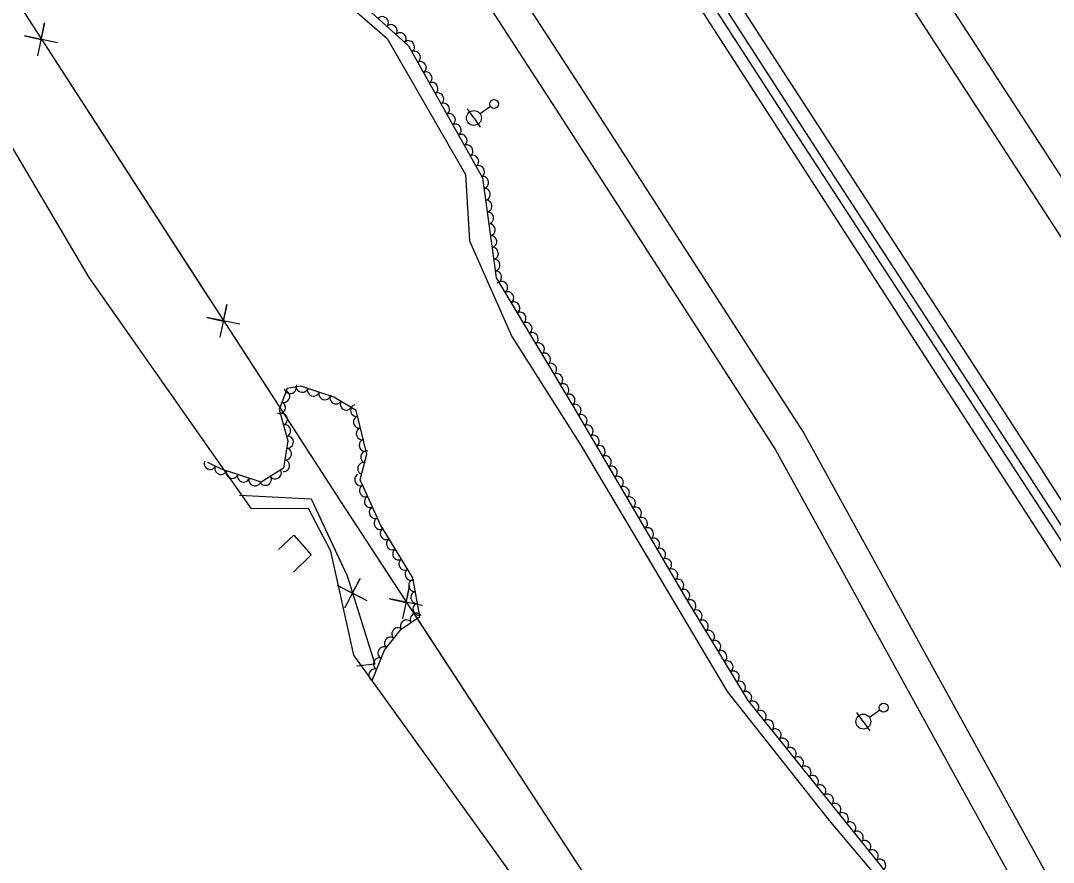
# Model space of a CAD drawing. Extents: x 1746719 to 1766531, y 631721 to 662391.
# Drawn here: x 1760622.6 to 1760969, y 639927.9 to 640210.1 of the extents above; entities that cross this region are included whole.
import ezdxf

# ---------------------------------------------------------------- set-up
doc = ezdxf.new("R2010")
doc.units = 0
for name, color, linetype in [('SURVEY - AERIAL SURVEY - Photo Control - Points - Elevations', 7, 'Continuous'), ('SURVEY - AERIAL SURVEY - Photo Control - Points - Locators', 7, 'Continuous'), ('SURVEY - AERIAL SURVEY - Photo Control - Points - Numbers', 7, 'Continuous'), ('SURVEY - AERIAL SURVEY - Photo Control with Text', 7, 'Continuous'), ('SURVEY - CENTERLINE - Existing Roads - Development', 7, 'Continuous'), ('SURVEY - CENTERLINE - Existing Roads Curve Text', 7, 'Continuous')]:
    doc.layers.add(name, color=color, linetype=linetype)

msp = doc.modelspace()

# ---------------------------------------------------------------- linework, layer by layer
at = {"layer": 'SURVEY - AERIAL SURVEY - Photo Control - Points - Elevations'}
for p, q in [((1760885.27, 640071.83), (1760968.31, 639921.13)), ((1760875.81, 640066.21), (1760958.85, 639915.5))]:
    msp.add_line(p, q, dxfattribs=at)
for points in [[(1761196.4, 639810.64), (1761146.73, 639886.96), (1761080.18, 639989.67), (1761013.55, 640093.35), (1760935.82, 640212.96), (1760859, 640331.61), (1760773.89, 640462.5), (1760694.04, 640586.22), (1760626.17, 640690.93), (1760539.47, 640824.63), (1760468.8, 640933.89), (1760453.88, 640957.11)], [(1761187.18, 639804.64), (1761137.51, 639880.97), (1761070.94, 639983.7), (1761004.31, 640087.38), (1760926.59, 640206.97), (1760849.77, 640325.63), (1760764.66, 640456.52), (1760684.8, 640580.25), (1760616.94, 640684.94), (1760530.24, 640818.65), (1760459.56, 640927.93), (1760444.62, 640951.16)], [(1761146.95, 639778.46), (1761097.25, 639854.83), (1761030.61, 639957.68), (1760963.99, 640061.33), (1760886.32, 640180.85), (1760809.51, 640299.5), (1760724.37, 640430.42), (1760644.5, 640554.18), (1760576.67, 640658.83), (1760489.95, 640792.56), (1760419.21, 640901.92), (1760404.24, 640925.21)], [(1760393.74, 640918.4), (1760441.13, 640845.23), (1760507.05, 640743.21), (1760565.58, 640652.81), (1760626.82, 640558.41), (1760688.54, 640463.7), (1760741.79, 640381.9), (1760794.12, 640301.16), (1760851.62, 640212.52), (1760925.86, 640097.46), (1760981.18, 640012.09), (1761038.81, 639922.4), (1761095.32, 639835.55), (1761136.33, 639771.93)], [(1760353.45, 640892.31), (1760400.83, 640819.16), (1760466.75, 640717.14), (1760525.3, 640626.7), (1760586.58, 640532.24), (1760648.32, 640437.5), (1760701.54, 640355.75), (1760753.85, 640275.04), (1760811.32, 640186.45), (1760885.27, 640071.83)], [(1760344.22, 640886.33), (1760391.59, 640813.18), (1760457.51, 640711.17), (1760516.07, 640620.72), (1760577.36, 640526.24), (1760639.11, 640431.5), (1760692.31, 640349.76), (1760744.62, 640269.06), (1760802.09, 640180.47), (1760875.81, 640066.21)]]:
    msp.add_lwpolyline(points, dxfattribs=at)
at = {"layer": 'SURVEY - AERIAL SURVEY - Photo Control - Points - Locators'}
for points in [[(1760614.52, 640359.96), (1760636.25, 640321.42), (1760657.91, 640287.3), (1760688.22, 640262.43), (1760711.85, 640233.44), (1760745.53, 640204.1), (1760771.81, 640158.51), (1760773.14, 640136.25), (1760787.39, 640104.21), (1760810.57, 640067.6), (1760837.02, 640023.24), (1760859.56, 639985.18), (1760893.82, 639941.94), (1760920.2, 639910.59)], [(1760794.19, 639914.28), (1760734.39, 639997.35), (1760726.57, 640032.24), (1760719.11, 640046.53), (1760699.97, 640046.41), (1760645.58, 640123.99), (1760584.75, 640226.93)]]:
    msp.add_lwpolyline(points, dxfattribs=at)
at = {"layer": 'SURVEY - AERIAL SURVEY - Photo Control - Points - Numbers'}
for points in [[(1761140.67, 639773.85), (1761073.58, 639878.26), (1760990.71, 640006.56), (1760880.55, 640175.62), (1760768.9, 640348.2), (1760647.19, 640535.4), (1760552.29, 640681.96), (1760459.27, 640825.92), (1760396.33, 640923.21)], [(1760398.55, 640924.9), (1760464.19, 640823.64), (1760557.54, 640679.57), (1760643.46, 640547.14), (1760726.42, 640418.31), (1760797.81, 640309.01), (1760889.3, 640167.21), (1760984.42, 640021.34), (1761065.75, 639894.94), (1761143.02, 639775.73)]]:
    msp.add_lwpolyline(points, dxfattribs=at)
at = {"layer": 'SURVEY - AERIAL SURVEY - Photo Control with Text'}
for points in [[(1760615.3, 640361.22), (1760638.23, 640323.35), (1760659.99, 640289.27), (1760692.62, 640263.25), (1760720.41, 640230.88), (1760752.63, 640201.71), (1760777.47, 640157.41), (1760782.07, 640123.94), (1760807.82, 640080.96), (1760846.27, 640015.51), (1760866.54, 639982.2), (1760911.44, 639926.31), (1760936.78, 639889.91), (1760969.28, 639837.95), (1760970.25, 639825.6), (1760985.06, 639803.91), (1760992.67, 639786.95), (1760999.45, 639778.75), (1761010.48, 639773.5), (1761029.44, 639745.28), (1761049.95, 639709.8)], [(1760740.52, 639988.91), (1760744.68, 639999.06), (1760750.24, 640006.13), (1760756.5, 640010.35), (1760754.15, 640023.29), (1760743.24, 640041.12), (1760736.5, 640056.14), (1760738.75, 640064.71), (1760735.11, 640079.44), (1760727.59, 640083.92), (1760716.56, 640087.53), (1760711.99, 640086.8), (1760709.25, 640079.71), (1760712.24, 640069.19), (1760710.78, 640060.12), (1760703.29, 640055.32), (1760689.96, 640059.7), (1760685.32, 640061.94)]]:
    msp.add_lwpolyline(points, dxfattribs=at)
for centre, major_axis in [((1760744, 640209.53), (1.48, -1.34)), ((1760746.96, 640206.85), (1.48, -1.34)), ((1760749.93, 640204.16), (1.48, -1.34)), ((1760752.8, 640201.41), (0.98, -1.74)), ((1760754.76, 640197.92), (0.98, -1.74)), ((1760756.72, 640194.43), (0.98, -1.74)), ((1760758.67, 640190.94), (0.98, -1.74)), ((1760760.63, 640187.45), (0.98, -1.74)), ((1760762.59, 640183.96), (0.98, -1.74)), ((1760764.54, 640180.47), (0.98, -1.74)), ((1760766.5, 640176.99), (0.98, -1.74)), ((1760768.45, 640173.5), (0.98, -1.74)), ((1760770.41, 640170.01), (0.98, -1.74)), ((1760772.37, 640166.52), (0.98, -1.74)), ((1760774.32, 640163.03), (0.98, -1.74)), ((1760776.28, 640159.54), (0.98, -1.74)), ((1760777.68, 640155.87), (0.27, -1.98)), ((1760778.23, 640151.9), (0.27, -1.98)), ((1760778.77, 640147.94), (0.27, -1.98)), ((1760779.32, 640143.98), (0.27, -1.98)), ((1760779.86, 640140.01), (0.27, -1.98)), ((1760780.41, 640136.05), (0.27, -1.98)), ((1760780.95, 640132.09), (0.27, -1.98)), ((1760781.5, 640128.13), (0.27, -1.98)), ((1760782.04, 640124.16), (0.27, -1.98)), ((1760784.01, 640120.7), (1.03, -1.72)), ((1760786.07, 640117.27), (1.03, -1.72)), ((1760788.12, 640113.84), (1.03, -1.72)), ((1760790.18, 640110.41), (1.03, -1.72)), ((1760792.23, 640106.98), (1.03, -1.72)), ((1760794.29, 640103.54), (1.03, -1.72)), ((1760796.35, 640100.11), (1.03, -1.72)), ((1760798.4, 640096.68), (1.03, -1.72)), ((1760800.46, 640093.25), (1.03, -1.72)), ((1760802.51, 640089.82), (1.03, -1.72)), ((1760713.03, 640086.97), (-1.97, -0.32)), ((1760716.97, 640087.4), (-1.9, 0.62)), ((1760720.77, 640086.15), (-1.9, 0.62)), ((1760804.57, 640086.39), (1.03, -1.72)), ((1760710.93, 640084.06), (-0.72, -1.87)), ((1760724.57, 640084.91), (-1.9, 0.62)), ((1760728.3, 640083.5), (-1.72, 1.02)), ((1760806.62, 640082.96), (1.03, -1.72)), ((1760709.49, 640080.33), (-0.72, -1.87)), ((1760731.73, 640081.45), (-1.72, 1.02)), ((1760735.13, 640079.37), (-0.48, 1.94)), ((1760808.67, 640079.52), (1.01, -1.72)), ((1760710.17, 640076.5), (0.55, -1.92)), ((1760736.09, 640075.49), (-0.48, 1.94)), ((1760810.69, 640076.07), (1.01, -1.72)), ((1760711.26, 640072.65), (0.55, -1.92)), ((1760737.05, 640071.61), (-0.48, 1.94)), ((1760812.72, 640072.62), (1.01, -1.72)), ((1760712.17, 640068.79), (-0.32, -1.97)), ((1760738.01, 640067.72), (-0.48, 1.94)), ((1760814.74, 640069.17), (1.01, -1.72)), ((1760711.54, 640064.84), (-0.32, -1.97)), ((1760738.53, 640063.84), (0.51, 1.93)), ((1760816.77, 640065.72), (1.01, -1.72)), ((1760686.1, 640061.56), (-1.8, 0.87)), ((1760710.91, 640060.89), (-0.32, -1.97)), ((1760818.8, 640062.27), (1.01, -1.72)), ((1760689.7, 640059.83), (-1.8, 0.87)), ((1760693.49, 640058.54), (-1.9, 0.62)), ((1760708.07, 640058.38), (-1.68, -1.08)), ((1760737.51, 640059.97), (0.51, 1.93)), ((1760820.82, 640058.82), (1.01, -1.72)), ((1760697.29, 640057.29), (-1.9, 0.62)), ((1760701.09, 640056.04), (-1.9, 0.62)), ((1760704.71, 640056.22), (-1.68, -1.08)), ((1760736.52, 640056.11), (-0.82, 1.83)), ((1760822.85, 640055.38), (1.01, -1.72)), ((1760738.15, 640052.46), (-0.82, 1.83)), ((1760824.88, 640051.93), (1.01, -1.72)), ((1760739.79, 640048.81), (-0.82, 1.83)), ((1760826.9, 640048.48), (1.01, -1.72)), ((1760741.42, 640045.16), (-0.82, 1.83)), ((1760828.93, 640045.03), (1.01, -1.72)), ((1760743.06, 640041.51), (-0.82, 1.83)), ((1760830.95, 640041.58), (1.01, -1.72)), ((1760745.1, 640038.07), (-1.04, 1.71)), ((1760832.98, 640038.13), (1.01, -1.72)), ((1760747.19, 640034.66), (-1.04, 1.71)), ((1760835.01, 640034.68), (1.01, -1.72)), ((1760749.28, 640031.25), (-1.04, 1.71)), ((1760837.03, 640031.23), (1.01, -1.72)), ((1760751.36, 640027.83), (-1.04, 1.71)), ((1760839.06, 640027.79), (1.01, -1.72)), ((1760753.45, 640024.42), (-1.04, 1.71)), ((1760841.09, 640024.34), (1.01, -1.72)), ((1760754.62, 640020.66), (-0.36, 1.97)), ((1760843.11, 640020.89), (1.01, -1.72)), ((1760755.34, 640016.73), (-0.36, 1.97)), ((1760845.14, 640017.44), (1.01, -1.72)), ((1760756.06, 640012.79), (-0.36, 1.97)), ((1760847.19, 640014), (1.04, -1.71)), ((1760755.24, 640009.5), (1.66, 1.12)), ((1760849.27, 640010.59), (1.04, -1.71)), ((1760751.92, 640007.26), (1.66, 1.12)), ((1760851.35, 640007.17), (1.04, -1.71)), ((1760746.55, 640001.44), (1.24, 1.57)), ((1760749.02, 640004.58), (1.24, 1.57)), ((1760853.43, 640003.75), (1.04, -1.71)), ((1760744.31, 639998.16), (0.76, 1.85)), ((1760855.51, 640000.34), (1.04, -1.71)), ((1760742.79, 639994.46), (0.76, 1.85)), ((1760857.58, 639996.92), (1.04, -1.71)), ((1760859.66, 639993.5), (1.04, -1.71)), ((1760741.27, 639990.76), (0.76, 1.85)), ((1760861.74, 639990.08), (1.04, -1.71)), ((1760863.82, 639986.67), (1.04, -1.71)), ((1760865.9, 639983.25), (1.04, -1.71)), ((1760868.28, 639980.04), (1.25, -1.56)), ((1760870.78, 639976.92), (1.25, -1.56)), ((1760873.29, 639973.8), (1.25, -1.56)), ((1760875.79, 639970.68), (1.25, -1.56)), ((1760878.3, 639967.57), (1.25, -1.56)), ((1760880.8, 639964.45), (1.25, -1.56)), ((1760883.31, 639961.33), (1.25, -1.56)), ((1760885.81, 639958.21), (1.25, -1.56)), ((1760888.32, 639955.09), (1.25, -1.56)), ((1760890.82, 639951.97), (1.25, -1.56)), ((1760893.33, 639948.86), (1.25, -1.56)), ((1760895.83, 639945.74), (1.25, -1.56)), ((1760898.34, 639942.62), (1.25, -1.56)), ((1760900.84, 639939.5), (1.25, -1.56)), ((1760903.35, 639936.38), (1.25, -1.56)), ((1760905.85, 639933.26), (1.25, -1.56)), ((1760908.36, 639930.15), (1.25, -1.56)), ((1760910.86, 639927.03), (1.25, -1.56))]:
    msp.add_ellipse(centre, major_axis=major_axis, ratio=0.940188, start_param=0, end_param=3.141593, dxfattribs=at)
at = {"layer": 'SURVEY - CENTERLINE - Existing Roads - Development'}
for p, q in [((1760774.62, 640177.48), (1760772.49, 640180.57)), ((1760780.18, 640181.33), (1760776.68, 640178.91)), ((1760774.62, 640177.48), (1760776.76, 640174.4)), ((1760905.27, 639975.09), (1760903.14, 639978.17)), ((1760910.82, 639978.92), (1760907.33, 639976.51)), ((1760905.27, 639975.09), (1760907.4, 639972))]:
    msp.add_line(p, q, dxfattribs=at)
for centre, radius in [((1760781.41, 640182.18), 1.5), ((1760774.62, 640177.48), 2.5), ((1760912.06, 639979.78), 1.5), ((1760905.27, 639975.09), 2.5)]:
    msp.add_circle(centre, radius, dxfattribs=at)
at = {"layer": 'SURVEY - CENTERLINE - Existing Roads Curve Text'}
for points in [[(1760230.51, 640819.5), (1760345.86, 640644.08), (1760445.35, 640491.78), (1760535.04, 640345.21), (1760603.13, 640244.58), (1760729.8, 640049.09), (1760817.02, 639915.61)], [(1760634.9, 640202.73), (1760623.89, 640205.01), (1760629.42, 640203.83), (1760630.6, 640209.36), (1760628.18, 640198.38)], [(1760633.53, 640197.67), (1760658.76, 640158.73)], [(1760658.76, 640158.73), (1760685.95, 640116.77)], [(1760696.07, 640108.32), (1760685.06, 640110.59), (1760690.59, 640109.41), (1760691.78, 640114.95), (1760689.36, 640103.96)], [(1760694.7, 640103.26), (1760719.93, 640064.32)], [(1760719.93, 640064.32), (1760729.8, 640049.09), (1760747.23, 640022.42)], [(1760695.95, 640051.04), (1760720, 640049.77), (1760732.13, 640023.92), (1760741.33, 639994.37), (1760735.33, 639993.73)], [(1760695.95, 640051.04), (1760720, 640049.77), (1760731.01, 640026.3)], [(1760708.99, 640032.64), (1760714.22, 640037.62), (1760720.08, 640031), (1760714.13, 640025.15)], [(1760738.81, 640015.56), (1760728.83, 640020.72), (1760733.84, 640018.1), (1760736.47, 640023.1), (1760731.18, 640013.18)], [(1760757.38, 640014.01), (1760746.36, 640016.24), (1760751.9, 640015.08), (1760753.06, 640020.62), (1760750.69, 640009.63)], [(1760736.13, 640011.06), (1760741.33, 639994.37), (1760735.33, 639993.73)], [(1760756.03, 640008.95), (1760781.41, 639970.1)], [(1760781.41, 639970.1), (1760808.76, 639928.24)]]:
    msp.add_lwpolyline(points, dxfattribs=at)

doc.saveas('drawing.dxf')
